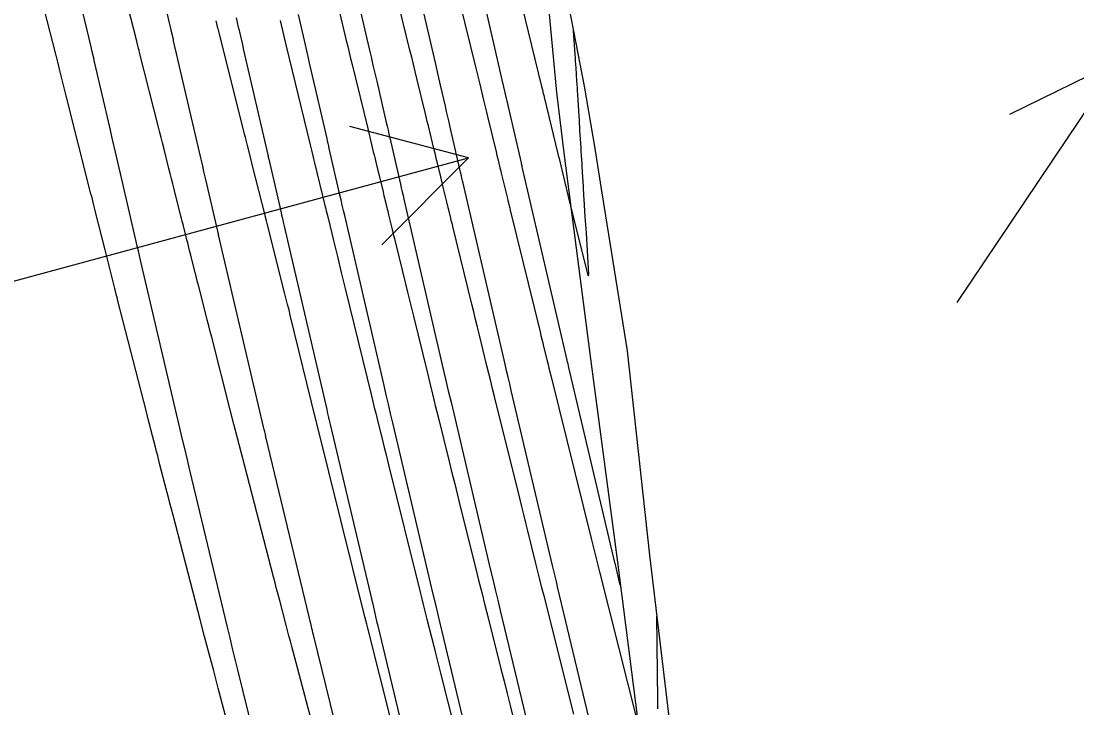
# Model space of a CAD drawing. Extents: x 954385 to 988206, y 1868364 to 1924553.
# Drawn here: x 957861.4 to 957913, y 1919699.1 to 1919732.7 of the extents above; entities that cross this region are included whole.
import ezdxf

# ---------------------------------------------------------------- set-up
doc = ezdxf.new("R2010")
doc.units = 0
for name, color, linetype in [('16', 7, 'Continuous'), ('24', 7, 'Continuous'), ('26', 7, 'Continuous'), ('6', 7, 'Continuous'), ('7', 7, 'Continuous')]:
    doc.layers.add(name, color=color, linetype=linetype)

msp = doc.modelspace()

# ---------------------------------------------------------------- linework, layer by layer
at = {"layer": '16'}
for points in [[(957883.067, 1919767.905), (957883.691, 1919762.286), (957884.291, 1919757.386), (957884.498, 1919755.658), (957885.272, 1919749.032), (957885.515, 1919746.896), (957886.001, 1919742.407), (957886.764, 1919736.439), (957886.924, 1919735.837), (957887.536, 1919729.205), (957887.922, 1919726.126), (957889.2, 1919716.164), (957890.519, 1919706.211), (957891.799, 1919696.25)], [(957877.951, 1919693.284), (957875.656, 1919702.664), (957875.631, 1919702.764), (957875.607, 1919702.865), (957875.583, 1919702.965), (957875.558, 1919703.066), (957873.335, 1919712.347), (957873.306, 1919712.469), (957873.277, 1919712.591), (957873.248, 1919712.713), (957873.22, 1919712.835), (957871.015, 1919722.244), (957871.005, 1919722.285), (957870.995, 1919722.327), (957870.986, 1919722.369), (957870.976, 1919722.411), (957870.455, 1919724.668), (957870.377, 1919725.003), (957870.3, 1919725.337), (957870.223, 1919725.671), (957870.145, 1919726.006), (957869.047, 1919730.746), (957868.962, 1919731.11), (957868.866, 1919731.526), (957868.851, 1919731.591), (957868.835, 1919731.657), (957868.82, 1919731.723), (957868.805, 1919731.789), (957868.698, 1919732.244), (957868.692, 1919732.27), (957867.506, 1919737.307)], [(957890.663, 1919705.094), (957890.406, 1919706.165), (957890.396, 1919706.205), (957888.148, 1919715.742), (957888.127, 1919715.83), (957888.107, 1919715.919), (957888.086, 1919716.007), (957888.066, 1919716.095), (957885.87, 1919725.563), (957885.859, 1919725.612), (957885.848, 1919725.66), (957885.837, 1919725.709), (957885.826, 1919725.758), (957885.21, 1919728.441), (957885.184, 1919728.556), (957885.157, 1919728.671), (957885.131, 1919728.786), (957885.104, 1919728.901), (957884.971, 1919729.477), (957884.892, 1919729.823), (957883.706, 1919734.964)], [(957889.717, 1919696.169), (957887.599, 1919705.006), (957887.537, 1919705.267), (957887.475, 1919705.528), (957887.413, 1919705.789), (957887.351, 1919706.051), (957885.332, 1919714.613), (957885.256, 1919714.937), (957885.18, 1919715.262), (957885.104, 1919715.586), (957885.029, 1919715.911), (957882.975, 1919724.769), (957882.948, 1919724.886), (957882.921, 1919725.004), (957882.894, 1919725.121), (957882.867, 1919725.238), (957882.348, 1919727.5), (957882.289, 1919727.757), (957882.23, 1919728.014), (957882.171, 1919728.271), (957882.112, 1919728.528), (957881.875, 1919729.556), (957881.756, 1919730.07), (957881.637, 1919730.583), (957880.777, 1919734.314)], [(957877.848, 1919733.664), (957878.383, 1919731.344), (957878.475, 1919730.945), (957878.567, 1919730.547), (957878.659, 1919730.148), (957878.751, 1919729.75), (957879.215, 1919727.738), (957879.259, 1919727.548), (957879.303, 1919727.357), (957879.347, 1919727.167), (957879.39, 1919726.977), (957879.908, 1919724.719), (957879.951, 1919724.533), (957879.994, 1919724.347), (957880.037, 1919724.161), (957880.08, 1919723.975), (957881.992, 1919715.727), (957882.122, 1919715.166), (957882.253, 1919714.605), (957882.385, 1919714.044), (957882.517, 1919713.484), (957884.305, 1919705.896), (957884.426, 1919705.384), (957884.548, 1919704.871), (957884.67, 1919704.359), (957884.792, 1919703.846), (957886.661, 1919696.05)], [(957873.76, 1919693.588), (957871.959, 1919700.947), (957871.831, 1919701.468), (957871.705, 1919701.989), (957871.579, 1919702.511), (957871.454, 1919703.032), (957869.612, 1919710.723), (957869.493, 1919711.219), (957869.375, 1919711.715), (957869.258, 1919712.212), (957869.141, 1919712.708), (957867.2, 1919720.991), (957867.146, 1919721.221), (957867.093, 1919721.452), (957867.039, 1919721.682), (957866.986, 1919721.912), (957866.465, 1919724.17), (957866.431, 1919724.315), (957866.397, 1919724.461), (957866.363, 1919724.607), (957866.33, 1919724.753), (957865.973, 1919726.29), (957865.832, 1919726.899), (957865.691, 1919727.509), (957864.951, 1919730.699), (957864.938, 1919730.757), (957864.925, 1919730.814), (957864.821, 1919731.258), (957864.799, 1919731.35), (957864.778, 1919731.441), (957864.283, 1919733.543)], [(957871.876, 1919732.853), (957871.981, 1919732.405), (957871.99, 1919732.365), (957872.164, 1919731.612), (957872.24, 1919731.28), (957873.424, 1919726.15), (957873.436, 1919726.097), (957873.449, 1919726.044), (957873.461, 1919725.99), (957873.473, 1919725.937), (957874.055, 1919723.401), (957874.097, 1919723.217), (957874.139, 1919723.033), (957874.182, 1919722.849), (957874.224, 1919722.665), (957876.304, 1919713.694), (957876.351, 1919713.493), (957876.398, 1919713.291), (957876.445, 1919713.09), (957876.493, 1919712.888), (957878.586, 1919704.008), (957878.639, 1919703.783), (957878.693, 1919703.557), (957878.747, 1919703.332), (957878.8, 1919703.107), (957880.899, 1919694.347)], [(957883.687, 1919695.587), (957881.857, 1919703.225), (957881.738, 1919703.72), (957881.621, 1919704.214), (957881.503, 1919704.709), (957881.386, 1919705.204), (957879.538, 1919713.042), (957879.432, 1919713.495), (957879.326, 1919713.948), (957879.22, 1919714.401), (957879.115, 1919714.854), (957877.184, 1919723.181), (957877.125, 1919723.435), (957877.067, 1919723.69), (957877.008, 1919723.944), (957876.95, 1919724.199), (957876.432, 1919726.457), (957876.404, 1919726.579), (957876.376, 1919726.7), (957876.348, 1919726.822), (957876.32, 1919726.944), (957875.496, 1919730.515), (957875.378, 1919731.024), (957875.261, 1919731.533), (957874.919, 1919733.015)]]:
    msp.add_lwpolyline(points, dxfattribs=at)
at = {"layer": '24'}
msp.add_lwpolyline([(957881.61, 1919767.52), (957882.803, 1919762.057), (957883.762, 1919757.252), (957884.097, 1919755.557), (957885.366, 1919749.055), (957885.773, 1919746.959), (957886.627, 1919742.556), (957887.593, 1919736.631), (957887.642, 1919736.003), (957888.902, 1919729.511), (957889.416, 1919726.461), (957889.729, 1919724.482), (957890.992, 1919716.566), (957892.09, 1919706.564), (957893.285, 1919696.583)], dxfattribs=at)
at = {"layer": '26'}
for points in [[(957907.131, 1919718.928), (957915.095, 1919730.77), (957914.685, 1919724.784), (957915.095, 1919730.77), (957909.706, 1919728.133)], [(957857.131, 1919718.928), (957883.236, 1919726.001), (957879.005, 1919721.747), (957883.236, 1919726.001), (957877.436, 1919727.538)]]:
    msp.add_lwpolyline(points, dxfattribs=at)
at = {"layer": '6'}
msp.add_lwpolyline([(957874.022, 1919732.724), (957874.192, 1919732.024), (957874.259, 1919731.749), (957874.326, 1919731.474), (957875.499, 1919726.649), (957875.516, 1919726.58), (957875.532, 1919726.512), (957875.549, 1919726.443), (957875.566, 1919726.374), (957875.632, 1919726.1), (957875.665, 1919725.963), (957875.698, 1919725.826), (957876.237, 1919723.6), (957876.259, 1919723.508), (957876.282, 1919723.416), (957876.337, 1919723.187), (957876.36, 1919723.095), (957876.371, 1919723.049), (957876.635, 1919721.955), (957876.683, 1919721.76), (957876.73, 1919721.564), (957876.778, 1919721.369), (957876.826, 1919721.173), (957877.017, 1919720.391), (957877.065, 1919720.196), (957877.113, 1919720), (957877.161, 1919719.805), (957877.209, 1919719.609), (957878.494, 1919714.356), (957878.563, 1919714.074), (957878.632, 1919713.793), (957878.701, 1919713.511), (957878.771, 1919713.229), (957879.05, 1919712.103), (957879.119, 1919711.822), (957879.189, 1919711.54), (957879.259, 1919711.259), (957879.329, 1919710.977), (957880.876, 1919704.746), (957880.959, 1919704.415), (957881.041, 1919704.084), (957881.124, 1919703.753), (957881.207, 1919703.423), (957881.54, 1919702.1), (957881.623, 1919701.769), (957881.706, 1919701.438), (957881.79, 1919701.107), (957881.873, 1919700.777), (957883.286, 1919695.163)], dxfattribs=at)
at = {"layer": '7'}
for points in [[(957872.927, 1919692.797), (957871, 1919700.051), (957870.778, 1919700.891), (957870.557, 1919701.731), (957870.336, 1919702.572), (957870.117, 1919703.413), (957868.791, 1919708.515), (957868.716, 1919708.805), (957868.64, 1919709.095), (957868.565, 1919709.385), (957868.49, 1919709.675), (957868.149, 1919710.983), (957868.093, 1919711.199), (957868.038, 1919711.415), (957867.982, 1919711.631), (957867.927, 1919711.847), (957867.706, 1919712.711), (957867.651, 1919712.927), (957867.596, 1919713.143), (957867.54, 1919713.36), (957867.485, 1919713.576), (957866.08, 1919719.073), (957866.068, 1919719.121), (957866.055, 1919719.169), (957866.043, 1919719.217), (957866.031, 1919719.266), (957865.946, 1919719.603), (957865.664, 1919720.72), (957865.615, 1919720.915), (957865.566, 1919721.109), (957865.518, 1919721.303), (957865.469, 1919721.498), (957864.987, 1919723.411), (957864.952, 1919723.55), (957864.917, 1919723.689), (957864.812, 1919724.105), (957864.777, 1919724.244), (957863.568, 1919729.04), (957863.535, 1919729.172), (957863.502, 1919729.304), (957863.468, 1919729.437), (957863.435, 1919729.569), (957863.238, 1919730.351), (957863.204, 1919730.485), (957863.117, 1919730.829), (957863.102, 1919730.891), (957863.086, 1919730.952), (957863.071, 1919731.014), (957863.055, 1919731.075), (957861.914, 1919735.538)], [(957885.365, 1919735.463), (957886.814, 1919729.502), (957886.856, 1919729.328), (957886.898, 1919729.154), (957886.92, 1919729.067), (957886.941, 1919728.98), (957887.611, 1919726.204), (957887.649, 1919726.049), (957887.652, 1919726.035), (957888.102, 1919724.183), (957888.119, 1919724.113), (957888.12, 1919724.107), (957888.987, 1919720.572), (957889.058, 1919720.314), (957889.103, 1919720.231), (957889.121, 1919720.323), (957889.112, 1919720.591), (957889.003, 1919722.329), (957888.99, 1919722.525), (957888.978, 1919722.721), (957888.966, 1919722.918), (957888.953, 1919723.114), (957888.898, 1919723.986), (957888.888, 1919724.139), (957888.879, 1919724.291), (957888.869, 1919724.443), (957888.86, 1919724.595), (957888.815, 1919725.308), (957888.809, 1919725.408), (957888.803, 1919725.509), (957888.797, 1919725.609), (957888.791, 1919725.71), (957888.766, 1919726.111), (957888.754, 1919726.312), (957888.742, 1919726.513), (957888.692, 1919727.349), (957888.681, 1919727.521), (957888.671, 1919727.694), (957888.66, 1919727.867), (957888.65, 1919728.039), (957888.585, 1919729.111), (957888.575, 1919729.273), (957888.565, 1919729.436), (957888.554, 1919729.598), (957888.543, 1919729.76), (957888.499, 1919730.408), (957888.488, 1919730.57), (957888.476, 1919730.733), (957888.465, 1919730.895), (957888.454, 1919731.057), (957888.373, 1919732.236)], [(957882.529, 1919734.778), (957883.595, 1919730.391), (957883.643, 1919730.195), (957883.691, 1919729.999), (957883.739, 1919729.802), (957883.786, 1919729.606), (957883.977, 1919728.821), (957884.025, 1919728.624), (957884.073, 1919728.428), (957884.12, 1919728.232), (957884.168, 1919728.035), (957884.588, 1919726.297), (957884.63, 1919726.123), (957884.672, 1919725.948), (957884.757, 1919725.599), (957884.778, 1919725.512), (957884.799, 1919725.425), (957884.82, 1919725.337), (957884.841, 1919725.25), (957885.14, 1919724.021), (957885.166, 1919723.913), (957885.192, 1919723.805), (957885.244, 1919723.589), (957885.257, 1919723.535), (957885.27, 1919723.481), (957885.284, 1919723.427), (957885.297, 1919723.373), (957886.74, 1919717.485), (957886.784, 1919717.307), (957886.827, 1919717.13), (957886.871, 1919716.952), (957886.914, 1919716.775), (957887.088, 1919716.064), (957887.131, 1919715.887), (957887.175, 1919715.709), (957887.219, 1919715.532), (957887.262, 1919715.355), (957889.255, 1919707.309), (957889.287, 1919707.178), (957889.319, 1919707.047), (957889.352, 1919706.916), (957889.384, 1919706.785), (957889.514, 1919706.262), (957889.547, 1919706.131), (957889.58, 1919706), (957889.612, 1919705.869), (957889.645, 1919705.739), (957891.955, 1919696.556)], [(957888.391, 1919698.772), (957886.933, 1919704.566), (957886.833, 1919704.964), (957886.734, 1919705.362), (957886.634, 1919705.759), (957886.536, 1919706.157), (957886.14, 1919707.749), (957886.041, 1919708.147), (957885.943, 1919708.545), (957885.844, 1919708.943), (957885.746, 1919709.341), (957884.513, 1919714.317), (957884.42, 1919714.694), (957884.327, 1919715.071), (957884.235, 1919715.447), (957884.142, 1919715.824), (957883.774, 1919717.332), (957883.681, 1919717.709), (957883.589, 1919718.086), (957883.497, 1919718.463), (957883.404, 1919718.84), (957882.473, 1919722.639), (957882.449, 1919722.74), (957882.424, 1919722.842), (957882.399, 1919722.944), (957882.374, 1919723.045), (957882.276, 1919723.452), (957882.251, 1919723.554), (957882.227, 1919723.655), (957882.202, 1919723.757), (957882.177, 1919723.859), (957882.021, 1919724.503), (957881.987, 1919724.644), (957881.952, 1919724.786), (957881.918, 1919724.927), (957881.884, 1919725.068), (957881.719, 1919725.748), (957881.68, 1919725.909), (957881.642, 1919726.069), (957881.603, 1919726.23), (957881.564, 1919726.39), (957881.33, 1919727.359), (957881.278, 1919727.574), (957881.226, 1919727.789), (957881.174, 1919728.004), (957881.122, 1919728.219), (957880.717, 1919729.884), (957880.632, 1919730.233), (957880.547, 1919730.582), (957880.462, 1919730.931), (957880.377, 1919731.28), (957879.693, 1919734.094)], [(957876.524, 1919694.826), (957874.597, 1919702.08), (957874.527, 1919702.343), (957874.458, 1919702.607), (957874.389, 1919702.871), (957874.32, 1919703.134), (957874.007, 1919704.339), (957873.932, 1919704.628), (957873.857, 1919704.917), (957873.782, 1919705.205), (957873.707, 1919705.494), (957872.297, 1919710.918), (957872.119, 1919711.604), (957871.941, 1919712.291), (957871.765, 1919712.977), (957871.589, 1919713.664), (957870.68, 1919717.22), (957870.608, 1919717.503), (957870.536, 1919717.785), (957870.464, 1919718.068), (957870.391, 1919718.35), (957870.044, 1919719.708), (957870.001, 1919719.876), (957869.959, 1919720.045), (957869.916, 1919720.213), (957869.873, 1919720.382), (957869.655, 1919721.247), (957869.6, 1919721.468), (957869.507, 1919721.837), (957869.469, 1919721.985), (957869.432, 1919722.133), (957869.294, 1919722.681), (957869.265, 1919722.797), (957869.236, 1919722.913), (957869.207, 1919723.029), (957869.178, 1919723.145), (957868.842, 1919724.478), (957868.778, 1919724.73), (957868.715, 1919724.981), (957868.651, 1919725.233), (957868.588, 1919725.485), (957868.334, 1919726.493), (957868.27, 1919726.745), (957868.207, 1919726.997), (957868.143, 1919727.249), (957868.08, 1919727.501), (957867.157, 1919731.165), (957867.133, 1919731.264), (957867.108, 1919731.362), (957867.04, 1919731.633), (957867.021, 1919731.707), (957866.99, 1919731.831), (957866.977, 1919731.88), (957866.971, 1919731.905), (957866.613, 1919733.304)], [(957876.858, 1919733.409), (957877.261, 1919731.75), (957877.332, 1919731.458), (957877.403, 1919731.165), (957877.474, 1919730.873), (957877.545, 1919730.58), (957878.31, 1919727.434), (957878.345, 1919727.292), (957878.379, 1919727.15), (957878.413, 1919727.009), (957878.448, 1919726.867), (957878.585, 1919726.3), (957878.619, 1919726.158), (957878.653, 1919726.016), (957878.688, 1919725.874), (957878.722, 1919725.733), (957879.06, 1919724.334), (957879.083, 1919724.241), (957879.106, 1919724.147), (957879.129, 1919724.053), (957879.151, 1919723.96), (957879.242, 1919723.585), (957879.265, 1919723.492), (957879.288, 1919723.398), (957879.31, 1919723.304), (957879.333, 1919723.211), (957879.504, 1919722.502), (957879.541, 1919722.352), (957879.577, 1919722.203), (957879.613, 1919722.054), (957879.65, 1919721.904), (957880.158, 1919719.833), (957880.254, 1919719.438), (957880.351, 1919719.043), (957880.448, 1919718.648), (957880.544, 1919718.253), (957881.211, 1919715.529), (957881.345, 1919714.98), (957881.48, 1919714.432), (957881.615, 1919713.883), (957881.751, 1919713.334), (957882.294, 1919711.14), (957882.43, 1919710.591), (957882.566, 1919710.043), (957882.702, 1919709.494), (957882.838, 1919708.945), (957883.581, 1919705.956), (957883.734, 1919705.339), (957883.888, 1919704.723), (957884.042, 1919704.107), (957884.197, 1919703.491), (957884.827, 1919700.987), (957884.977, 1919700.39), (957885.127, 1919699.794), (957885.277, 1919699.197), (957885.427, 1919698.601)], [(957880.594, 1919693.913), (957878.309, 1919702.992), (957878.263, 1919703.173), (957878.217, 1919703.355), (957878.206, 1919703.4), (957878.195, 1919703.446), (957878.183, 1919703.491), (957878.172, 1919703.536), (957875.82, 1919713.009), (957875.805, 1919713.067), (957875.787, 1919713.139), (957875.777, 1919713.182), (957874.525, 1919718.3), (957874.461, 1919718.562), (957874.395, 1919718.824), (957874.33, 1919719.087), (957874.263, 1919719.349), (957873.868, 1919720.897), (957873.856, 1919720.944), (957873.832, 1919721.04), (957873.391, 1919722.792), (957873.356, 1919722.929), (957873.296, 1919723.169), (957873.287, 1919723.204), (957872.682, 1919725.605), (957872.555, 1919726.11), (957872.428, 1919726.615), (957872.396, 1919726.741), (957872.365, 1919726.867), (957872.333, 1919726.994), (957872.301, 1919727.12), (957871.039, 1919732.126), (957870.991, 1919732.317), (957870.982, 1919732.355), (957870.908, 1919732.648), (957870.894, 1919732.703)], [(957892.505, 1919699.039), (957892.5, 1919699.476), (957892.494, 1919699.913), (957892.488, 1919700.351), (957892.483, 1919700.788), (957892.448, 1919703.575)]]:
    msp.add_lwpolyline(points, dxfattribs=at)

doc.saveas('drawing.dxf')
